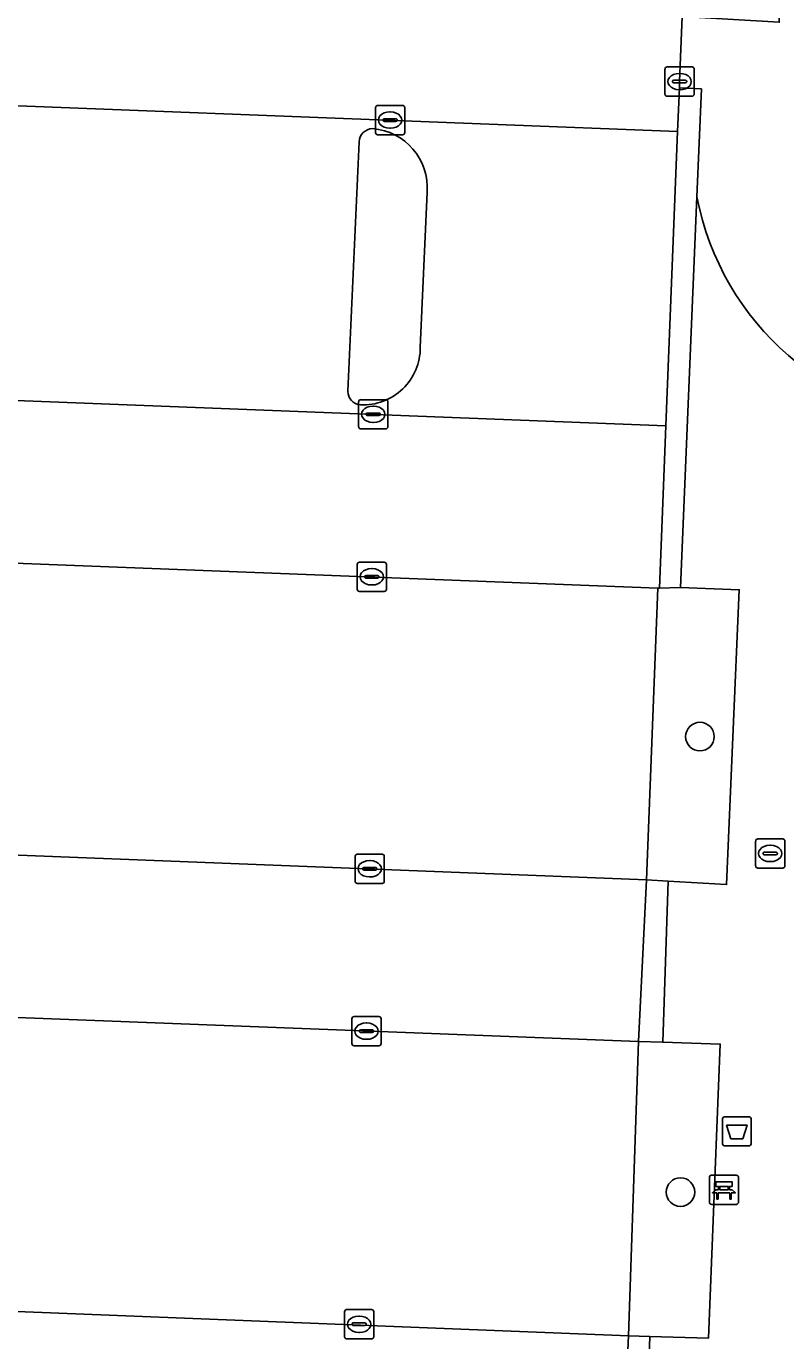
# Model space of a CAD drawing. Extents: x 160888 to 161385, y 386490 to 386908.
# Drawn here: x 161014.47 to 161040.48, y 386632.78 to 386677.78 of the extents above; entities that cross this region are included whole.
import ezdxf

# ---------------------------------------------------------------- set-up
doc = ezdxf.new("R2010")
doc.units = 0
for name, color, linetype in [('IMGEO_Afvalbak', 7, 'Continuous'), ('IMGEO_Bank', 7, 'Continuous'), ('IMGEO_Boom', 7, 'Continuous'), ('IMGEO_Groenvoorziening', 7, 'Continuous'), ('IMGEO_Kolk', 7, 'Continuous'), ('IMGEO_Parkeervlak_open', 7, 'Continuous'), ('IMGEO_Rijbaan_lokaal_open', 7, 'Continuous'), ('IMGEO_Rioolput', 7, 'Continuous'), ('IMGEO_Voetpad_open', 7, 'Continuous')]:
    doc.layers.add(name, color=color, linetype=linetype)

msp = doc.modelspace()

# ---------------------------------------------------------------- linework, layer by layer
at = {"layer": 'IMGEO_Afvalbak'}
for p, q in [((161038.314, 386639.549), (161038.314, 386640.349)), ((161038.314, 386640.349), (161038.314, 386639.549)), ((161038.414, 386640.449), (161039.204, 386640.449)), ((161039.204, 386640.449), (161038.414, 386640.449)), ((161039.304, 386640.349), (161039.304, 386639.549)), ((161039.304, 386639.549), (161039.304, 386640.349)), ((161039.204, 386639.449), (161038.414, 386639.449)), ((161038.414, 386639.449), (161039.204, 386639.449))]:
    msp.add_line(p, q, dxfattribs=at)
msp.add_lwpolyline([(161038.457, 386640.163), (161039.161, 386640.163), (161039.012, 386639.693), (161038.606, 386639.693), (161038.457, 386640.163)], dxfattribs=at)
for centre, start, end in [((161038.414, 386640.349), 90, 180), ((161038.414, 386640.349), 90, 180), ((161039.204, 386640.349), 0, 90), ((161039.204, 386640.349), 360, 90), ((161038.414, 386639.549), 180, 270), ((161038.414, 386639.549), 180, 270), ((161039.204, 386639.549), 270, 0), ((161039.204, 386639.549), 270, 0)]:
    msp.add_arc(centre, 0.1, start, end, dxfattribs=at)
at = {"layer": 'IMGEO_Bank'}
for p, q in [((161037.868, 386637.521), (161037.868, 386638.362)), ((161037.868, 386638.362), (161037.868, 386637.521)), ((161037.943, 386638.446), (161038.784, 386638.446)), ((161038.784, 386638.446), (161037.943, 386638.446)), ((161038.868, 386638.371), (161038.868, 386637.53)), ((161038.868, 386637.53), (161038.868, 386638.371)), ((161038.177, 386637.952), (161038.177, 386638.058)), ((161038.221, 386638.058), (161038.221, 386637.952)), ((161038.509, 386638.064), (161038.227, 386638.064)), ((161038.227, 386637.946), (161038.509, 386637.946)), ((161038.515, 386637.952), (161038.515, 386638.058)), ((161038.559, 386638.058), (161038.559, 386637.952)), ((161038.793, 386637.446), (161037.952, 386637.446)), ((161037.952, 386637.446), (161038.793, 386637.446)), ((161038.565, 386637.844), (161038.172, 386637.844))]:
    msp.add_line(p, q, dxfattribs=at)
for points in [[(161038.115, 386637.844), (161037.973, 386637.844), (161038.085, 386637.946), (161038.171, 386637.946)], [(161038.171, 386638.064), (161038.085, 386638.064), (161038.085, 386638.225), (161038.648, 386638.225), (161038.648, 386638.064), (161038.565, 386638.064)], [(161038.565, 386637.946), (161038.648, 386637.946), (161038.76, 386637.844), (161038.621, 386637.844)], [(161038.165, 386637.837), (161038.165, 386637.63), (161038.122, 386637.63), (161038.122, 386637.837)], [(161038.615, 386637.837), (161038.615, 386637.63), (161038.571, 386637.63), (161038.571, 386637.837)]]:
    msp.add_lwpolyline(points, dxfattribs=at)
for centre, radius, start, end in [((161037.946, 386638.368), 0.0779, 92.4484, 184.2845), ((161037.946, 386638.368), 0.0779, 92.4484, 184.2845), ((161038.79, 386638.368), 0.0779, 2.4484, 94.2845), ((161038.79, 386638.368), 0.0779, 2.4484, 94.2845), ((161038.17, 386638.057), 0.00671, 2.8957, 87.1043), ((161038.17, 386637.953), 0.00671, 272.8957, 357.1043), ((161038.227, 386638.057), 0.00671, 92.8957, 177.1043), ((161038.227, 386637.953), 0.00671, 182.8957, 267.1043), ((161038.509, 386638.057), 0.00671, 2.8957, 87.1043), ((161038.509, 386637.953), 0.00671, 272.8957, 357.1043), ((161038.566, 386638.057), 0.00671, 92.8957, 177.1043), ((161038.566, 386637.953), 0.00671, 182.8957, 267.1043), ((161037.946, 386637.524), 0.0779, 182.4484, 274.2845), ((161037.946, 386637.524), 0.0779, 182.4484, 274.2845), ((161038.115, 386637.837), 0.00671, 2.8957, 87.1043), ((161038.172, 386637.837), 0.00671, 92.8957, 177.1043), ((161038.564, 386637.837), 0.00671, 2.8957, 87.1043), ((161038.621, 386637.837), 0.00671, 92.8957, 177.1043), ((161038.79, 386637.524), 0.0779, 272.4484, 4.2845), ((161038.79, 386637.524), 0.0779, 272.4484, 4.2845)]:
    msp.add_arc(centre, radius, start, end, dxfattribs=at)
at = {"layer": 'IMGEO_Boom'}
for centre in [(161037.544, 386653.461), (161036.879, 386637.866)]:
    msp.add_circle(centre, 0.489, dxfattribs=at)
at = {"layer": 'IMGEO_Groenvoorziening'}
for points in [[(161025.867, 386673.82), (161025.481, 386665.29)], [(161027.966, 386666.786), (161028.201, 386672.099)]]:
    msp.add_lwpolyline(points, dxfattribs=at)
for points in [[(161038.892, 386658.486), (161036.878, 386658.569), (161036.855, 386658.57), (161036.158, 386658.546), (161036.099, 386658.544), (161035.71, 386648.555), (161036.459, 386648.511), (161038.459, 386648.393)], [(161035.827, 386632.928), (161037.838, 386632.863), (161038.239, 386642.934), (161036.27, 386642.995), (161035.444, 386643.02), (161035.101, 386632.951)]]:
    msp.add_lwpolyline(points, close=True, dxfattribs=at)
for centre, radius, start, end in [((161026.35, 386673.792), 0.483, 92.2036, 176.6742), ((161026.163, 386672.239), 2.043, 356.0624, 85.2875), ((161025.999, 386666.781), 1.967, 267.6173, 0.1596), ((161025.957, 386665.289), 0.476, 179.8845, 265.2128)]:
    msp.add_arc(centre, radius, start, end, dxfattribs=at)
at = {"layer": 'IMGEO_Kolk'}
for p, q in [((161036.348, 386675.458), (161036.348, 386676.31)), ((161036.423, 386676.384), (161037.275, 386676.384)), ((161036.836, 386676.164), (161036.861, 386676.164)), ((161037.349, 386676.31), (161037.349, 386675.458)), ((161036.607, 386675.878), (161036.607, 386675.89)), ((161037.045, 386675.841), (161036.647, 386675.841)), ((161036.65, 386675.927), (161037.048, 386675.927)), ((161037.091, 386675.89), (161037.091, 386675.878)), ((161037.275, 386675.384), (161036.423, 386675.384)), ((161036.859, 386675.604), (161036.834, 386675.604)), ((161026.43, 386674.14), (161026.43, 386674.992)), ((161026.505, 386675.066), (161027.357, 386675.066)), ((161026.918, 386674.846), (161026.943, 386674.846)), ((161027.431, 386674.992), (161027.431, 386674.14)), ((161026.689, 386674.56), (161026.689, 386674.572)), ((161027.127, 386674.523), (161026.729, 386674.523)), ((161026.732, 386674.609), (161027.13, 386674.609)), ((161027.173, 386674.572), (161027.173, 386674.56)), ((161027.357, 386674.066), (161026.505, 386674.066)), ((161026.941, 386674.286), (161026.916, 386674.286)), ((161025.854, 386664.069), (161025.854, 386664.921)), ((161025.929, 386664.995), (161026.781, 386664.995)), ((161026.855, 386664.921), (161026.855, 386664.069)), ((161026.113, 386664.489), (161026.113, 386664.501)), ((161026.551, 386664.452), (161026.153, 386664.452)), ((161026.156, 386664.538), (161026.554, 386664.538)), ((161026.342, 386664.775), (161026.367, 386664.775)), ((161026.597, 386664.501), (161026.597, 386664.489)), ((161026.781, 386663.995), (161025.929, 386663.995)), ((161026.365, 386664.215), (161026.34, 386664.215)), ((161025.804, 386658.505), (161025.804, 386659.357)), ((161025.879, 386659.431), (161026.731, 386659.431)), ((161026.292, 386659.211), (161026.317, 386659.211)), ((161026.805, 386659.357), (161026.805, 386658.505)), ((161026.063, 386658.925), (161026.063, 386658.937)), ((161026.501, 386658.888), (161026.103, 386658.888)), ((161026.106, 386658.974), (161026.504, 386658.974)), ((161026.315, 386658.651), (161026.29, 386658.651)), ((161026.547, 386658.937), (161026.547, 386658.925)), ((161026.731, 386658.431), (161025.879, 386658.431)), ((161025.732, 386648.51), (161025.732, 386649.362)), ((161025.807, 386649.436), (161026.659, 386649.436)), ((161026.22, 386649.216), (161026.245, 386649.216)), ((161026.733, 386649.362), (161026.733, 386648.51)), ((161025.991, 386648.93), (161025.991, 386648.942)), ((161026.429, 386648.893), (161026.031, 386648.893)), ((161026.034, 386648.979), (161026.432, 386648.979)), ((161026.475, 386648.942), (161026.475, 386648.93)), ((161026.659, 386648.436), (161025.807, 386648.436)), ((161026.243, 386648.656), (161026.218, 386648.656)), ((161025.623, 386642.952), (161025.623, 386643.804)), ((161025.698, 386643.878), (161026.55, 386643.878)), ((161026.624, 386643.804), (161026.624, 386642.952)), ((161025.882, 386643.372), (161025.882, 386643.384)), ((161026.32, 386643.335), (161025.922, 386643.335)), ((161025.925, 386643.421), (161026.323, 386643.421)), ((161026.111, 386643.658), (161026.136, 386643.658)), ((161026.366, 386643.384), (161026.366, 386643.372)), ((161026.55, 386642.878), (161025.698, 386642.878)), ((161026.134, 386643.098), (161026.109, 386643.098)), ((161025.443, 386633.844), (161026.295, 386633.844)), ((161025.368, 386632.918), (161025.368, 386633.77)), ((161025.67, 386633.387), (161026.068, 386633.387)), ((161025.856, 386633.624), (161025.881, 386633.624)), ((161026.369, 386633.77), (161026.369, 386632.918)), ((161025.627, 386633.338), (161025.627, 386633.35)), ((161026.065, 386633.301), (161025.667, 386633.301)), ((161025.879, 386633.064), (161025.854, 386633.064)), ((161026.111, 386633.35), (161026.111, 386633.338)), ((161026.295, 386632.844), (161025.443, 386632.844))]:
    msp.add_line(p, q, dxfattribs=at)
for points in [[(161036.348, 386675.458), (161036.348, 386676.31)], [(161036.423, 386676.384), (161037.275, 386676.384)], [(161037.349, 386676.31), (161037.349, 386675.458)], [(161037.275, 386675.384), (161036.423, 386675.384)], [(161026.43, 386674.14), (161026.43, 386674.992)], [(161026.505, 386675.066), (161027.357, 386675.066)], [(161027.431, 386674.992), (161027.431, 386674.14)], [(161027.357, 386674.066), (161026.505, 386674.066)], [(161025.854, 386664.069), (161025.854, 386664.921)], [(161025.929, 386664.995), (161026.781, 386664.995)], [(161026.855, 386664.921), (161026.855, 386664.069)], [(161026.781, 386663.995), (161025.929, 386663.995)], [(161025.804, 386658.505), (161025.804, 386659.357)], [(161025.879, 386659.431), (161026.731, 386659.431)], [(161026.805, 386659.357), (161026.805, 386658.505)], [(161026.731, 386658.431), (161025.879, 386658.431)], [(161025.732, 386648.51), (161025.732, 386649.362)], [(161025.807, 386649.436), (161026.659, 386649.436)], [(161026.733, 386649.362), (161026.733, 386648.51)], [(161026.659, 386648.436), (161025.807, 386648.436)], [(161025.623, 386642.952), (161025.623, 386643.804)], [(161025.698, 386643.878), (161026.55, 386643.878)], [(161026.624, 386643.804), (161026.624, 386642.952)], [(161026.55, 386642.878), (161025.698, 386642.878)], [(161025.443, 386633.844), (161026.295, 386633.844)], [(161025.368, 386632.918), (161025.368, 386633.77)], [(161026.369, 386633.77), (161026.369, 386632.918)], [(161026.295, 386632.844), (161025.443, 386632.844)]]:
    msp.add_lwpolyline(points, dxfattribs=at)
for centre, radius, start, end in [((161036.425, 386676.308), 0.0765, 91.552, 178.448), ((161036.425, 386676.308), 0.0765, 91.552, 178.448), ((161037.273, 386676.308), 0.0765, 1.552, 88.448), ((161037.273, 386676.308), 0.0765, 1.552, 88.448), ((161036.647, 386675.887), 0.0403, 85.8775, 175.7526), ((161036.644, 386675.877), 0.0366, 178.938, 274.7102), ((161037.048, 386675.884), 0.043, 264.8664, 352.4533), ((161037.052, 386675.889), 0.0386, 1.7309, 96.639), ((161036.425, 386675.46), 0.0765, 181.552, 268.448), ((161036.425, 386675.46), 0.0765, 181.552, 268.448), ((161037.273, 386675.46), 0.0765, 271.552, 358.448), ((161037.273, 386675.46), 0.0765, 271.552, 358.448), ((161026.507, 386674.99), 0.0765, 91.552, 178.448), ((161026.507, 386674.99), 0.0765, 91.552, 178.448), ((161027.355, 386674.99), 0.0765, 1.552, 88.448), ((161027.355, 386674.99), 0.0765, 1.552, 88.448), ((161026.729, 386674.569), 0.0403, 85.8775, 175.7526), ((161026.726, 386674.559), 0.0366, 178.938, 274.7102), ((161027.13, 386674.566), 0.043, 264.8664, 352.4533), ((161027.134, 386674.571), 0.0386, 1.7309, 96.639), ((161026.507, 386674.142), 0.0765, 181.552, 268.448), ((161026.507, 386674.142), 0.0765, 181.552, 268.448), ((161027.355, 386674.142), 0.0765, 271.552, 358.448), ((161027.355, 386674.142), 0.0765, 271.552, 358.448), ((161025.931, 386664.919), 0.0765, 91.552, 178.448), ((161025.931, 386664.919), 0.0765, 91.552, 178.448), ((161026.779, 386664.919), 0.0765, 1.552, 88.448), ((161026.779, 386664.919), 0.0765, 1.552, 88.448), ((161026.153, 386664.498), 0.0403, 85.8775, 175.7526), ((161026.15, 386664.488), 0.0366, 178.938, 274.7102), ((161026.554, 386664.495), 0.043, 264.8664, 352.4533), ((161026.558, 386664.5), 0.0386, 1.7309, 96.639), ((161025.931, 386664.071), 0.0765, 181.552, 268.448), ((161025.931, 386664.071), 0.0765, 181.552, 268.448), ((161026.779, 386664.071), 0.0765, 271.552, 358.448), ((161026.779, 386664.071), 0.0765, 271.552, 358.448), ((161025.881, 386659.355), 0.0765, 91.552, 178.448), ((161025.881, 386659.355), 0.0765, 91.552, 178.448), ((161026.729, 386659.355), 0.0765, 1.552, 88.448), ((161026.729, 386659.355), 0.0765, 1.552, 88.448), ((161026.103, 386658.934), 0.0403, 85.8775, 175.7526), ((161026.1, 386658.924), 0.0366, 178.938, 274.7102), ((161026.504, 386658.931), 0.043, 264.8664, 352.4533), ((161026.508, 386658.936), 0.0386, 1.7309, 96.639), ((161025.881, 386658.507), 0.0765, 181.552, 268.448), ((161025.881, 386658.507), 0.0765, 181.552, 268.448), ((161026.729, 386658.507), 0.0765, 271.552, 358.448), ((161026.729, 386658.507), 0.0765, 271.552, 358.448), ((161025.809, 386649.36), 0.0765, 91.552, 178.448), ((161025.809, 386649.36), 0.0765, 91.552, 178.448), ((161026.657, 386649.36), 0.0765, 1.552, 88.448), ((161026.657, 386649.36), 0.0765, 1.552, 88.448), ((161026.031, 386648.939), 0.0403, 85.8775, 175.7526), ((161026.028, 386648.929), 0.0366, 178.938, 274.7102), ((161026.432, 386648.936), 0.043, 264.8664, 352.4533), ((161026.436, 386648.941), 0.0386, 1.7309, 96.639), ((161025.809, 386648.512), 0.0765, 181.552, 268.448), ((161025.809, 386648.512), 0.0765, 181.552, 268.448), ((161026.657, 386648.512), 0.0765, 271.552, 358.448), ((161026.657, 386648.512), 0.0765, 271.552, 358.448), ((161025.7, 386643.802), 0.0765, 91.552, 178.448), ((161025.7, 386643.802), 0.0765, 91.552, 178.448), ((161026.548, 386643.802), 0.0765, 1.552, 88.448), ((161026.548, 386643.802), 0.0765, 1.552, 88.448), ((161025.922, 386643.381), 0.0403, 85.8775, 175.7526), ((161025.919, 386643.371), 0.0366, 178.938, 274.7102), ((161026.323, 386643.378), 0.043, 264.8664, 352.4533), ((161026.327, 386643.383), 0.0386, 1.7309, 96.639), ((161025.7, 386642.954), 0.0765, 181.552, 268.448), ((161025.7, 386642.954), 0.0765, 181.552, 268.448), ((161026.548, 386642.954), 0.0765, 271.552, 358.448), ((161026.548, 386642.954), 0.0765, 271.552, 358.448), ((161025.445, 386633.768), 0.0765, 91.552, 178.448), ((161025.445, 386633.768), 0.0765, 91.552, 178.448), ((161026.293, 386633.768), 0.0765, 1.552, 88.448), ((161026.293, 386633.768), 0.0765, 1.552, 88.448), ((161025.667, 386633.347), 0.0403, 85.8775, 175.7526), ((161026.072, 386633.349), 0.0386, 1.7309, 96.639), ((161025.664, 386633.337), 0.0366, 178.938, 274.7102), ((161026.068, 386633.344), 0.043, 264.8664, 352.4533), ((161025.445, 386632.92), 0.0765, 181.552, 268.448), ((161025.445, 386632.92), 0.0765, 181.552, 268.448), ((161026.293, 386632.92), 0.0765, 271.552, 358.448), ((161026.293, 386632.92), 0.0765, 271.552, 358.448)]:
    msp.add_arc(centre, radius, start, end, dxfattribs=at)
for centre, major_axis, ratio, start_param, end_param in [((161036.835, 386675.884), (-0.387, 0.002), 0.722429, 4.712389, 7.853982), ((161036.86, 386675.884), (-0.39, 0.002), 0.717154, 1.570796, 4.712389), ((161026.917, 386674.566), (-0.387, 0.002), 0.722429, 4.712389, 7.853982), ((161026.942, 386674.566), (-0.39, 0.002), 0.717154, 1.570796, 4.712389), ((161026.341, 386664.495), (-0.387, 0.002), 0.722429, 4.712389, 7.853982), ((161026.366, 386664.495), (-0.39, 0.002), 0.717154, 1.570796, 4.712389), ((161026.291, 386658.931), (-0.387, 0.002), 0.722429, 4.712389, 7.853982), ((161026.316, 386658.931), (-0.39, 0.002), 0.717154, 1.570796, 4.712389), ((161026.219, 386648.936), (-0.387, 0.002), 0.722429, 4.712389, 7.853982), ((161026.244, 386648.936), (-0.39, 0.002), 0.717154, 1.570796, 4.712389), ((161026.11, 386643.378), (-0.387, 0.002), 0.722429, 4.712389, 7.853982), ((161026.135, 386643.378), (-0.39, 0.002), 0.717154, 1.570796, 4.712389), ((161025.855, 386633.344), (-0.387, 0.002), 0.722429, 4.712389, 7.853982), ((161025.88, 386633.344), (-0.39, 0.002), 0.717154, 1.570796, 4.712389)]:
    msp.add_ellipse(centre, major_axis=major_axis, ratio=ratio, start_param=start_param, end_param=end_param, dxfattribs=at)
at = {"layer": 'IMGEO_Parkeervlak_open'}
for points in [[(161036.781, 386674.177), (160972.245, 386676.687), (160950.897, 386677.422)], [(160947.905, 386667.655), (160957.568, 386667.174), (161036.379, 386664.101), (161036.781, 386674.177)], [(161025.481, 386665.29), (161025.867, 386673.82)], [(161028.201, 386672.099), (161027.966, 386666.786)], [(160947.332, 386652.027), (161035.71, 386648.555), (161036.099, 386658.544), (160972.345, 386661.014), (160947.886, 386662.062)], [(160951.973, 386636.202), (160956.53, 386636.138), (160970.798, 386635.505), (161035.101, 386632.951), (161035.444, 386643.02), (160957.083, 386646.047), (160952.387, 386646.291)]]:
    msp.add_lwpolyline(points, dxfattribs=at)
for centre, radius, start, end in [((161026.35, 386673.792), 0.483, 92.2036, 176.6742), ((161026.163, 386672.239), 2.043, 356.0624, 85.2875), ((161025.999, 386666.781), 1.967, 267.6173, 0.1596), ((161025.957, 386665.289), 0.476, 179.8845, 265.2128)]:
    msp.add_arc(centre, radius, start, end, dxfattribs=at)
at = {"layer": 'IMGEO_Rijbaan_lokaal_open'}
for points in [[(160950.897, 386677.422), (160972.245, 386676.687), (161036.781, 386674.177), (161036.84, 386675.667), (161036.849, 386675.884), (161036.936, 386678.112), (161037.043, 386680.849), (161037.447, 386691.163), (161037.565, 386694.192), (161037.585, 386694.495), (161037.634, 386695.381), (161037.718, 386697.581), (161037.833, 386700.602), (161037.755, 386701.504)], [(160947.691, 386662.043), (160947.886, 386662.062), (160972.345, 386661.014), (161036.099, 386658.544), (161036.158, 386658.546), (161036.379, 386664.101), (160957.568, 386667.174), (160947.905, 386667.655)], [(160951.57, 386646.317), (160952.191, 386646.297), (160952.387, 386646.291), (160957.083, 386646.047), (161035.444, 386643.02), (161035.71, 386648.555), (160947.332, 386652.027)], [(160954.072, 386630.781), (160954.214, 386630.767), (161034.841, 386627.484), (161035.101, 386632.951), (160970.798, 386635.505), (160956.53, 386636.138), (160951.973, 386636.202), (160951.872, 386636.193)]]:
    msp.add_lwpolyline(points, dxfattribs=at)
at = {"layer": 'IMGEO_Rioolput'}
for p, q in [((161039.454, 386649.034), (161039.454, 386649.886)), ((161039.529, 386649.96), (161040.381, 386649.96)), ((161039.942, 386649.74), (161039.967, 386649.74)), ((161040.455, 386649.886), (161040.455, 386649.034)), ((161039.713, 386649.454), (161039.713, 386649.466)), ((161040.151, 386649.417), (161039.753, 386649.417)), ((161039.756, 386649.503), (161040.154, 386649.503)), ((161039.965, 386649.18), (161039.94, 386649.18)), ((161040.197, 386649.466), (161040.197, 386649.454)), ((161040.381, 386648.96), (161039.529, 386648.96))]:
    msp.add_line(p, q, dxfattribs=at)
for points in [[(161039.454, 386649.034), (161039.454, 386649.886)], [(161039.529, 386649.96), (161040.381, 386649.96)], [(161040.455, 386649.886), (161040.455, 386649.034)], [(161040.381, 386648.96), (161039.529, 386648.96)]]:
    msp.add_lwpolyline(points, dxfattribs=at)
for centre, radius, start, end in [((161039.531, 386649.884), 0.0765, 91.552, 178.448), ((161039.531, 386649.884), 0.0765, 91.552, 178.448), ((161040.379, 386649.884), 0.0765, 1.552, 88.448), ((161040.379, 386649.884), 0.0765, 1.552, 88.448), ((161039.753, 386649.463), 0.0403, 85.8775, 175.7526), ((161039.75, 386649.453), 0.0366, 178.938, 274.7102), ((161040.154, 386649.46), 0.043, 264.8664, 352.4533), ((161040.158, 386649.465), 0.0386, 1.7309, 96.639), ((161039.531, 386649.036), 0.0765, 181.552, 268.448), ((161039.531, 386649.036), 0.0765, 181.552, 268.448), ((161040.379, 386649.036), 0.0765, 271.552, 358.448), ((161040.379, 386649.036), 0.0765, 271.552, 358.448)]:
    msp.add_arc(centre, radius, start, end, dxfattribs=at)
for centre, major_axis, ratio, start_param, end_param in [((161039.941, 386649.46), (-0.387, 0.002), 0.722429, 4.712389, 7.853982), ((161039.966, 386649.46), (-0.39, 0.002), 0.717154, 1.570796, 4.712389)]:
    msp.add_ellipse(centre, major_axis=major_axis, ratio=ratio, start_param=start_param, end_param=end_param, dxfattribs=at)
at = {"layer": 'IMGEO_Voetpad_open'}
for points in [[(161037.755, 386701.504), (161037.833, 386700.602), (161037.718, 386697.581), (161041.069, 386697.455), (161040.809, 386691.004), (161037.447, 386691.163), (161037.043, 386680.849), (161040.369, 386680.698), (161040.261, 386677.917), (161036.936, 386678.112), (161036.849, 386675.884), (161036.84, 386675.667), (161037.594, 386675.635), (161037.439, 386671.94)], [(161037.439, 386671.94), (161036.878, 386658.569), (161038.892, 386658.486), (161038.459, 386648.393), (161036.459, 386648.511), (161036.27, 386642.995), (161038.239, 386642.934), (161037.838, 386632.863), (161035.827, 386632.928), (161035.629, 386627.449), (161037.623, 386627.362), (161037.208, 386617.388), (161035.226, 386617.494), (161035.002, 386611.955), (161036.98, 386611.894), (161036.567, 386601.871), (161034.528, 386601.928), (161034.321, 386596.416), (161036.35, 386596.338), (161036.102, 386590.674), (161034.122, 386590.81), (161033.859, 386584.777), (161033.828, 386584.056), (161043.051, 386583.712)]]:
    msp.add_lwpolyline(points, dxfattribs=at)
for points in [[(161037.439, 386671.94), (161037.594, 386675.635), (161036.84, 386675.667), (161036.781, 386674.177), (161036.379, 386664.101), (161036.158, 386658.546), (161036.855, 386658.57), (161036.878, 386658.569)], [(161036.459, 386648.511), (161035.71, 386648.555), (161035.444, 386643.02), (161036.27, 386642.995)], [(161035.101, 386632.951), (161034.841, 386627.484), (161035.629, 386627.449), (161035.827, 386632.928)]]:
    msp.add_lwpolyline(points, close=True, dxfattribs=at)
msp.add_arc((161046.902, 386673.781), 9.641, 191.009, 266.9544, dxfattribs=at)
msp.add_arc((161046.902, 386673.781), 9.641, 191.009, 266.9544, dxfattribs=at)

doc.saveas('drawing.dxf')
